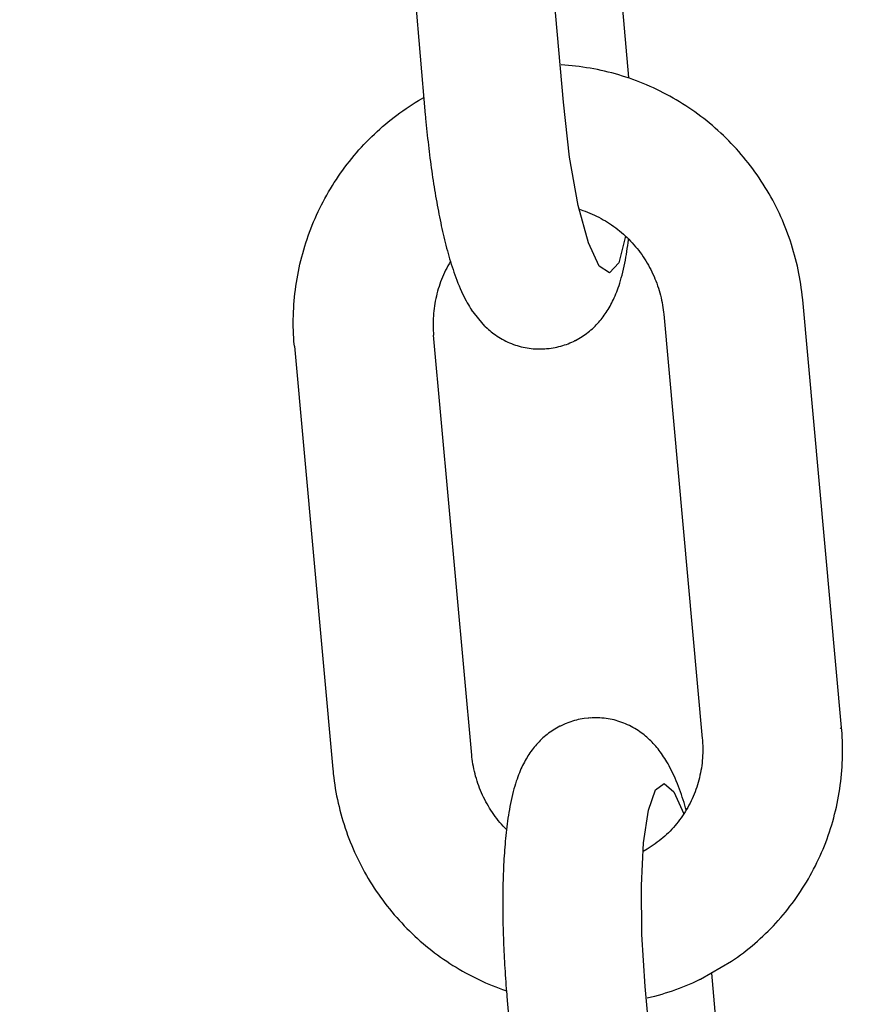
# Model space of a CAD drawing. Extents: x -285 to 5863, y 308 to 3178.
# Tile 261 of 622: x 1598.053 to 1598.774, y 977.445 to 978.274. Entities that reach past the tile are written whole.
import ezdxf

# ---------------------------------------------------------------- set-up
doc = ezdxf.new("R2010")
doc.units = 0
doc.header["$MEASUREMENT"] = 0
doc.header["$PDSIZE"] = 1
doc.layers.get('DEFPOINTS').update_dxf_attribs({"linetype": 'CONTINUOUS'})
doc.layers.add('DIM', color=3, linetype='CONTINUOUS')
doc.layers.add('SPILL-BUCKET', color=1, linetype='CONTINUOUS')
doc.styles.add('SIMPLEX', font='simplex')
doc.dimstyles.new('DIM64', dxfattribs={"dimscale": 64, "dimtxt": 0.09375, "dimasz": 0.09375, "dimexe": 0.0625, "dimexo": 0.0625, "dimgap": 0.046875, "dimtad": 1, "dimdec": 4, "dimzin": 3, "dimdsep": 46, "dimlunit": 4, "dimtxsty": 'SIMPLEX', "dimcen": 0, "dimclrd": 256, "dimclre": 256, "dimclrt": 256, "dimadec": 0, "dimazin": 0, "dimtfac": 1, "dimtdec": 4, "dimtmove": 0, "dimatfit": 3, "dimfxl": 1, "dimfrac": 2, "dimtolj": 1, "dimtzin": 0, "dimarcsym": 0})

# ---------------------------------------------------------------- blocks, each defined once
blk = doc.blocks.new('*D13')
at = {"layer": 'DEFPOINTS', "color": 0, "transparency": 16777216}
for p in [(1368.54722, 978.29596), (2031.77254, 978.01471), (1368.54722, 700.52328)]:
    blk.add_point(p, dxfattribs=at)
at = {"layer": 'DIM', "lineweight": -2, "transparency": 16777216}
for p, q in [((1368.54722, 974.29596), (1368.54722, 696.52328)), ((2031.77254, 974.01471), (2031.77254, 696.52328)), ((2025.77254, 700.52328), (1374.54722, 700.52328))]:
    blk.add_line(p, q, dxfattribs=at)
at = {"layer": 'DIM', "transparency": 16777216}
for points in [[(1374.54722, 701.52328), (1374.54722, 699.52328), (1368.54722, 700.52328)], [(2025.77254, 701.52328), (2025.77254, 699.52328), (2031.77254, 700.52328)]]:
    blk.add_solid(points, dxfattribs=at)
at = {"layer": 'DIM', "transparency": 16777216, "insert": (1700.15988, 708.09471), "char_height": 6, "attachment_point": 5, "style": 'SIMPLEX'}
blk.add_mtext('\\A1;55\'-3 1/4" (F.V. TANK SLAB)', dxfattribs=at)

msp = doc.modelspace()

# ---------------------------------------------------------------- linework, layer by layer
at = {"layer": 'SPILL-BUCKET', "color": 1, "linetype": 'Continuous'}
for p, q in [((1598.56604, 978.22556), (1598.53554, 978.5739)), ((1598.51076, 978.20468), (1598.47946, 978.56213)), ((1598.36298, 978.55383), (1598.3945, 978.1939)), ((1598.51499, 978.23557), (1598.50893, 978.23599)), ((1598.51807, 978.23529), (1598.51499, 978.23557)), ((1598.52114, 978.23497), (1598.51807, 978.23529)), ((1598.52422, 978.23459), (1598.52114, 978.23497)), ((1598.52728, 978.23418), (1598.52422, 978.23459)), ((1598.53035, 978.23372), (1598.52728, 978.23418)), ((1598.5334, 978.23322), (1598.53035, 978.23372)), ((1598.53645, 978.23267), (1598.5334, 978.23322)), ((1598.53949, 978.23207), (1598.53645, 978.23267)), ((1598.54252, 978.23144), (1598.53949, 978.23207)), ((1598.54555, 978.23075), (1598.54252, 978.23144)), ((1598.54856, 978.23003), (1598.54555, 978.23075)), ((1598.55157, 978.22926), (1598.54856, 978.23003)), ((1598.55456, 978.22845), (1598.55157, 978.22926)), ((1598.55754, 978.22759), (1598.55456, 978.22845)), ((1598.56051, 978.22669), (1598.55754, 978.22759)), ((1598.56347, 978.22575), (1598.56051, 978.22669)), ((1598.56641, 978.22476), (1598.56347, 978.22575)), ((1598.56934, 978.22373), (1598.56641, 978.22476)), ((1598.57226, 978.22266), (1598.56934, 978.22373)), ((1598.57516, 978.22155), (1598.57226, 978.22266)), ((1598.57804, 978.22039), (1598.57516, 978.22155)), ((1598.58091, 978.2192), (1598.57804, 978.22039)), ((1598.58376, 978.21796), (1598.58091, 978.2192)), ((1598.58659, 978.21668), (1598.58376, 978.21796)), ((1598.58941, 978.21536), (1598.58659, 978.21668)), ((1598.5922, 978.214), (1598.58941, 978.21536)), ((1598.59498, 978.21259), (1598.5922, 978.214)), ((1598.59774, 978.21115), (1598.59498, 978.21259)), ((1598.60047, 978.20967), (1598.59774, 978.21115)), ((1598.38082, 978.20099), (1598.38342, 978.20269)), ((1598.38342, 978.20269), (1598.38605, 978.20435)), ((1598.38605, 978.20435), (1598.3887, 978.20596)), ((1598.3887, 978.20596), (1598.39137, 978.20754)), ((1598.39137, 978.20754), (1598.39322, 978.2086)), ((1598.51608, 978.15847), (1598.51076, 978.20468)), ((1598.60319, 978.20815), (1598.60047, 978.20967)), ((1598.60588, 978.20659), (1598.60319, 978.20815)), ((1598.60855, 978.20499), (1598.60588, 978.20659)), ((1598.6112, 978.20335), (1598.60855, 978.20499)), ((1598.61383, 978.20167), (1598.6112, 978.20335)), ((1598.61643, 978.19996), (1598.61383, 978.20167)), ((1598.36817, 978.19196), (1598.37064, 978.19384)), ((1598.37064, 978.19384), (1598.37315, 978.19568)), ((1598.37315, 978.19568), (1598.37568, 978.19749)), ((1598.37568, 978.19749), (1598.37823, 978.19926)), ((1598.37823, 978.19926), (1598.38082, 978.20099)), ((1598.3945, 978.1939), (1598.39464, 978.19241)), ((1598.61901, 978.19821), (1598.61643, 978.19996)), ((1598.62156, 978.19642), (1598.61901, 978.19821)), ((1598.62408, 978.19459), (1598.62156, 978.19642)), ((1598.62658, 978.19273), (1598.62408, 978.19459)), ((1598.35853, 978.18409), (1598.36089, 978.18611)), ((1598.36089, 978.18611), (1598.36329, 978.18809)), ((1598.36329, 978.18809), (1598.36571, 978.19004)), ((1598.36571, 978.19004), (1598.36817, 978.19196)), ((1598.39464, 978.19241), (1598.39477, 978.19093)), ((1598.39477, 978.19093), (1598.39503, 978.18811)), ((1598.39503, 978.18811), (1598.3953, 978.18529)), ((1598.3953, 978.18529), (1598.39557, 978.18249)), ((1598.62906, 978.19083), (1598.62658, 978.19273)), ((1598.63151, 978.1889), (1598.62906, 978.19083)), ((1598.63392, 978.18693), (1598.63151, 978.1889)), ((1598.63632, 978.18492), (1598.63392, 978.18693)), ((1598.34935, 978.17566), (1598.3516, 978.17782)), ((1598.3516, 978.17782), (1598.35388, 978.17994)), ((1598.35388, 978.17994), (1598.35619, 978.18203)), ((1598.35619, 978.18203), (1598.35853, 978.18409)), ((1598.39557, 978.18249), (1598.39586, 978.17968)), ((1598.39586, 978.17968), (1598.39615, 978.17689)), ((1598.39615, 978.17689), (1598.39645, 978.1741)), ((1598.63868, 978.18289), (1598.63632, 978.18492)), ((1598.64101, 978.18081), (1598.63868, 978.18289)), ((1598.64331, 978.1787), (1598.64101, 978.18081)), ((1598.64559, 978.17657), (1598.64331, 978.1787)), ((1598.34066, 978.16672), (1598.34279, 978.169)), ((1598.34279, 978.169), (1598.34494, 978.17125)), ((1598.34494, 978.17125), (1598.34713, 978.17347)), ((1598.34713, 978.17347), (1598.34935, 978.17566)), ((1598.39645, 978.1741), (1598.39676, 978.17132)), ((1598.39676, 978.17132), (1598.39707, 978.16854)), ((1598.39707, 978.16854), (1598.3974, 978.16578)), ((1598.64783, 978.17439), (1598.64559, 978.17657)), ((1598.65004, 978.17219), (1598.64783, 978.17439)), ((1598.65222, 978.16995), (1598.65004, 978.17219)), ((1598.65437, 978.16769), (1598.65222, 978.16995)), ((1598.33449, 978.15969), (1598.33652, 978.16206)), ((1598.33652, 978.16206), (1598.33857, 978.1644)), ((1598.33857, 978.1644), (1598.34066, 978.16672)), ((1598.3974, 978.16578), (1598.39773, 978.16302)), ((1598.39773, 978.16302), (1598.39807, 978.16027)), ((1598.39807, 978.16027), (1598.39841, 978.15754)), ((1598.65649, 978.16539), (1598.65437, 978.16769)), ((1598.65857, 978.16306), (1598.65649, 978.16539)), ((1598.66062, 978.1607), (1598.65857, 978.16306)), ((1598.66264, 978.15832), (1598.66062, 978.1607)), ((1598.32674, 978.1499), (1598.32863, 978.15239)), ((1598.32863, 978.15239), (1598.33055, 978.15485)), ((1598.33055, 978.15485), (1598.3325, 978.15728)), ((1598.3325, 978.15728), (1598.33449, 978.15969)), ((1598.39841, 978.15754), (1598.39877, 978.15481)), ((1598.39877, 978.15481), (1598.39913, 978.15209)), ((1598.39913, 978.15209), (1598.3995, 978.14939)), ((1598.52336, 978.11771), (1598.51608, 978.15847)), ((1598.66462, 978.1559), (1598.66264, 978.15832)), ((1598.66657, 978.15346), (1598.66462, 978.1559)), ((1598.66848, 978.15098), (1598.66657, 978.15346)), ((1598.3213, 978.14228), (1598.32308, 978.14485)), ((1598.32308, 978.14485), (1598.32489, 978.14739)), ((1598.32489, 978.14739), (1598.32674, 978.1499)), ((1598.3995, 978.14939), (1598.39988, 978.1467)), ((1598.39988, 978.1467), (1598.40026, 978.14401)), ((1598.40026, 978.14401), (1598.40065, 978.14135)), ((1598.67036, 978.14848), (1598.66848, 978.15098)), ((1598.6722, 978.14596), (1598.67036, 978.14848)), ((1598.674, 978.14341), (1598.6722, 978.14596)), ((1598.31619, 978.13443), (1598.31785, 978.13707)), ((1598.31785, 978.13707), (1598.31956, 978.13969)), ((1598.31956, 978.13969), (1598.3213, 978.14228)), ((1598.40065, 978.14135), (1598.40106, 978.13869)), ((1598.40106, 978.13869), (1598.40146, 978.13605)), ((1598.40146, 978.13605), (1598.40188, 978.13342)), ((1598.67577, 978.14083), (1598.674, 978.14341)), ((1598.6775, 978.13822), (1598.67577, 978.14083)), ((1598.6792, 978.1356), (1598.6775, 978.13822)), ((1598.68085, 978.13295), (1598.6792, 978.1356)), ((1598.31141, 978.12636), (1598.31297, 978.12907)), ((1598.31297, 978.12907), (1598.31456, 978.13176)), ((1598.31456, 978.13176), (1598.31619, 978.13443)), ((1598.40188, 978.13342), (1598.4023, 978.13081)), ((1598.4023, 978.13081), (1598.40273, 978.12821)), ((1598.40273, 978.12821), (1598.40317, 978.12563)), ((1598.68247, 978.13027), (1598.68085, 978.13295)), ((1598.68405, 978.12757), (1598.68247, 978.13027)), ((1598.68559, 978.12485), (1598.68405, 978.12757)), ((1598.30699, 978.1181), (1598.30843, 978.12087)), ((1598.30843, 978.12087), (1598.3099, 978.12363)), ((1598.3099, 978.12363), (1598.31141, 978.12636)), ((1598.40317, 978.12563), (1598.40361, 978.12306)), ((1598.40361, 978.12306), (1598.40407, 978.12051)), ((1598.40407, 978.12051), (1598.40453, 978.11797)), ((1598.68709, 978.12211), (1598.68559, 978.12485)), ((1598.68856, 978.11934), (1598.68709, 978.12211)), ((1598.68998, 978.11656), (1598.68856, 978.11934)), ((1598.30293, 978.10965), (1598.30424, 978.11248)), ((1598.30424, 978.11248), (1598.3056, 978.1153)), ((1598.3056, 978.1153), (1598.30699, 978.1181)), ((1598.40453, 978.11797), (1598.405, 978.11545)), ((1598.405, 978.11545), (1598.40547, 978.11295)), ((1598.40547, 978.11295), (1598.40596, 978.11046)), ((1598.40596, 978.11046), (1598.40645, 978.10799)), ((1598.53193, 978.08613), (1598.52336, 978.11771)), ((1598.52424, 978.11446), (1598.52725, 978.11345)), ((1598.52725, 978.11345), (1598.52921, 978.11276)), ((1598.52921, 978.11276), (1598.53116, 978.11202)), ((1598.53116, 978.11202), (1598.5331, 978.11125)), ((1598.5331, 978.11125), (1598.53502, 978.11042)), ((1598.53502, 978.11042), (1598.53693, 978.10957)), ((1598.69136, 978.11376), (1598.68998, 978.11656)), ((1598.69271, 978.11093), (1598.69136, 978.11376)), ((1598.69401, 978.10809), (1598.69271, 978.11093)), ((1598.29923, 978.10103), (1598.30042, 978.10392)), ((1598.30042, 978.10392), (1598.30165, 978.10679)), ((1598.30165, 978.10679), (1598.30293, 978.10965)), ((1598.40645, 978.10799), (1598.40695, 978.10554)), ((1598.40695, 978.10554), (1598.40746, 978.10309)), ((1598.40746, 978.10309), (1598.40798, 978.10068)), ((1598.53693, 978.10957), (1598.53881, 978.10866)), ((1598.53881, 978.10866), (1598.54068, 978.10773)), ((1598.54068, 978.10773), (1598.54253, 978.10675)), ((1598.54253, 978.10675), (1598.54436, 978.10573)), ((1598.54436, 978.10573), (1598.54617, 978.10467)), ((1598.54617, 978.10467), (1598.54795, 978.10358)), ((1598.54795, 978.10358), (1598.54971, 978.10245)), ((1598.54971, 978.10245), (1598.55145, 978.10128)), ((1598.69527, 978.10523), (1598.69401, 978.10809)), ((1598.6965, 978.10235), (1598.69527, 978.10523)), ((1598.69767, 978.09945), (1598.6965, 978.10235)), ((1598.2959, 978.09226), (1598.29697, 978.0952)), ((1598.29697, 978.0952), (1598.29808, 978.09812)), ((1598.29808, 978.09812), (1598.29923, 978.10103)), ((1598.40798, 978.10068), (1598.4085, 978.09827)), ((1598.4085, 978.09827), (1598.40904, 978.09588)), ((1598.40904, 978.09588), (1598.40959, 978.0935)), ((1598.55145, 978.10128), (1598.55317, 978.10007)), ((1598.55317, 978.10007), (1598.55486, 978.09883)), ((1598.55486, 978.09883), (1598.55653, 978.09755)), ((1598.55653, 978.09755), (1598.55817, 978.09624)), ((1598.55817, 978.09624), (1598.55978, 978.09489)), ((1598.55978, 978.09489), (1598.56136, 978.09351)), ((1598.69881, 978.09654), (1598.69767, 978.09945)), ((1598.69991, 978.09362), (1598.69881, 978.09654)), ((1598.29295, 978.08335), (1598.29389, 978.08634)), ((1598.29389, 978.08634), (1598.29488, 978.0893)), ((1598.29488, 978.0893), (1598.2959, 978.09226)), ((1598.40959, 978.0935), (1598.41014, 978.09115)), ((1598.41014, 978.09115), (1598.41071, 978.0888)), ((1598.41071, 978.0888), (1598.41128, 978.08648)), ((1598.41128, 978.08648), (1598.41187, 978.08416)), ((1598.54101, 978.06659), (1598.53193, 978.08613)), ((1598.56326, 978.09171), (1598.55742, 978.06951)), ((1598.56136, 978.09351), (1598.56292, 978.0921)), ((1598.56292, 978.0921), (1598.56445, 978.09066)), ((1598.56445, 978.09066), (1598.56594, 978.08918)), ((1598.565, 978.08387), (1598.56533, 978.08627)), ((1598.56533, 978.08627), (1598.56564, 978.08871)), ((1598.56564, 978.08871), (1598.56572, 978.08939)), ((1598.56594, 978.08918), (1598.56741, 978.08767)), ((1598.56741, 978.08767), (1598.56885, 978.08614)), ((1598.56885, 978.08614), (1598.57025, 978.08457)), ((1598.70097, 978.09067), (1598.69991, 978.09362)), ((1598.70198, 978.08771), (1598.70097, 978.09067)), ((1598.70295, 978.08474), (1598.70198, 978.08771)), ((1598.29039, 978.07433), (1598.2912, 978.07735)), ((1598.2912, 978.07735), (1598.29205, 978.08036)), ((1598.29205, 978.08036), (1598.29295, 978.08335)), ((1598.41187, 978.08416), (1598.41247, 978.08187)), ((1598.41247, 978.08187), (1598.41308, 978.07957)), ((1598.41308, 978.07957), (1598.41371, 978.0773)), ((1598.41371, 978.0773), (1598.41435, 978.07503)), ((1598.56388, 978.07651), (1598.56428, 978.07899)), ((1598.56428, 978.07899), (1598.56465, 978.08141)), ((1598.56465, 978.08141), (1598.565, 978.08387)), ((1598.57025, 978.08457), (1598.57162, 978.08297)), ((1598.57162, 978.08297), (1598.57296, 978.08135)), ((1598.57296, 978.08135), (1598.57427, 978.0797)), ((1598.57427, 978.0797), (1598.57554, 978.07802)), ((1598.57554, 978.07802), (1598.57678, 978.07631)), ((1598.70388, 978.08176), (1598.70295, 978.08474)), ((1598.70476, 978.07876), (1598.70388, 978.08176)), ((1598.7056, 978.07575), (1598.70476, 978.07876)), ((1598.28889, 978.06826), (1598.28962, 978.0713)), ((1598.28962, 978.0713), (1598.29039, 978.07433)), ((1598.41435, 978.07503), (1598.415, 978.07278)), ((1598.41559, 978.0705), (1598.41453, 978.06868)), ((1598.415, 978.07278), (1598.41568, 978.07051)), ((1598.41565, 978.0706), (1598.41559, 978.0705)), ((1598.41568, 978.07051), (1598.41637, 978.06828)), ((1598.55742, 978.06951), (1598.54977, 978.06088)), ((1598.56198, 978.06649), (1598.56251, 978.06904)), ((1598.56251, 978.06904), (1598.56299, 978.07153)), ((1598.56299, 978.07153), (1598.56345, 978.07406)), ((1598.56345, 978.07406), (1598.56388, 978.07651)), ((1598.57678, 978.07631), (1598.57798, 978.07458)), ((1598.57798, 978.07458), (1598.57915, 978.07283)), ((1598.57915, 978.07283), (1598.58027, 978.07105)), ((1598.58027, 978.07105), (1598.58137, 978.06925)), ((1598.58137, 978.06925), (1598.58242, 978.06742)), ((1598.7064, 978.07273), (1598.7056, 978.07575)), ((1598.70716, 978.0697), (1598.7064, 978.07273)), ((1598.70787, 978.06665), (1598.70716, 978.0697)), ((1598.28698, 978.05908), (1598.28757, 978.06214)), ((1598.28757, 978.06214), (1598.28821, 978.06521)), ((1598.28821, 978.06521), (1598.28889, 978.06826)), ((1598.41066, 978.0612), (1598.40979, 978.05928)), ((1598.41157, 978.0631), (1598.41066, 978.0612)), ((1598.41252, 978.06498), (1598.41157, 978.0631)), ((1598.41351, 978.06684), (1598.41252, 978.06498)), ((1598.41453, 978.06868), (1598.41351, 978.06684)), ((1598.41637, 978.06828), (1598.41709, 978.06602)), ((1598.41709, 978.06602), (1598.41782, 978.06378)), ((1598.41782, 978.06378), (1598.41859, 978.06151)), ((1598.41859, 978.06151), (1598.41937, 978.05927)), ((1598.54977, 978.06088), (1598.54101, 978.06659)), ((1598.56021, 978.05902), (1598.56083, 978.06148)), ((1598.56083, 978.06148), (1598.56142, 978.06397)), ((1598.56142, 978.06397), (1598.56198, 978.06649)), ((1598.58242, 978.06742), (1598.58344, 978.06558)), ((1598.58344, 978.06558), (1598.58442, 978.06371)), ((1598.58442, 978.06371), (1598.58537, 978.06183)), ((1598.58537, 978.06183), (1598.58627, 978.05992)), ((1598.70854, 978.0636), (1598.70787, 978.06665)), ((1598.70916, 978.06054), (1598.70854, 978.0636)), ((1598.28546, 978.04982), (1598.28592, 978.05291)), ((1598.28592, 978.05291), (1598.28643, 978.056)), ((1598.28643, 978.056), (1598.28698, 978.05908)), ((1598.40742, 978.05342), (1598.40671, 978.05144)), ((1598.40817, 978.05539), (1598.40742, 978.05342)), ((1598.40896, 978.05734), (1598.40817, 978.05539)), ((1598.40979, 978.05928), (1598.40896, 978.05734)), ((1598.41937, 978.05927), (1598.4202, 978.05698)), ((1598.4202, 978.05698), (1598.42105, 978.05472)), ((1598.42105, 978.05472), (1598.42197, 978.05238)), ((1598.42197, 978.05238), (1598.42291, 978.05007)), ((1598.55765, 978.05032), (1598.55831, 978.05238)), ((1598.55831, 978.05238), (1598.55894, 978.05445)), ((1598.55894, 978.05445), (1598.55959, 978.05673)), ((1598.55959, 978.05673), (1598.56021, 978.05902)), ((1598.58627, 978.05992), (1598.58713, 978.058)), ((1598.58713, 978.058), (1598.58796, 978.05606)), ((1598.58796, 978.05606), (1598.58874, 978.05411)), ((1598.58874, 978.05411), (1598.58949, 978.05214)), ((1598.70974, 978.05747), (1598.70916, 978.06054)), ((1598.71028, 978.0544), (1598.70974, 978.05747)), ((1598.71077, 978.05131), (1598.71028, 978.0544)), ((1598.28467, 978.04362), (1598.28504, 978.04672)), ((1598.28504, 978.04672), (1598.28546, 978.04982)), ((1598.40483, 978.0454), (1598.40428, 978.04337)), ((1598.40542, 978.04743), (1598.40483, 978.0454)), ((1598.40604, 978.04944), (1598.40542, 978.04743)), ((1598.40671, 978.05144), (1598.40604, 978.04944)), ((1598.42291, 978.05007), (1598.42392, 978.0477)), ((1598.42392, 978.0477), (1598.42497, 978.04534)), ((1598.42497, 978.04534), (1598.42594, 978.04326)), ((1598.55503, 978.04318), (1598.55571, 978.04488)), ((1598.55571, 978.04488), (1598.55635, 978.04659)), ((1598.55635, 978.04659), (1598.55702, 978.04845)), ((1598.55702, 978.04845), (1598.55765, 978.05032)), ((1598.58949, 978.05214), (1598.59019, 978.05015)), ((1598.59019, 978.05015), (1598.59085, 978.04815)), ((1598.59085, 978.04815), (1598.59148, 978.04614)), ((1598.59148, 978.04614), (1598.59206, 978.04412)), ((1598.59206, 978.04412), (1598.59259, 978.04208)), ((1598.71122, 978.04822), (1598.71077, 978.05131)), ((1598.71162, 978.04513), (1598.71122, 978.04822)), ((1598.71198, 978.04203), (1598.71162, 978.04513)), ((1598.28381, 978.03428), (1598.28405, 978.0374)), ((1598.28405, 978.0374), (1598.28434, 978.04051)), ((1598.28434, 978.04051), (1598.28467, 978.04362)), ((1598.4029, 978.0372), (1598.40252, 978.03513)), ((1598.40332, 978.03927), (1598.4029, 978.0372)), ((1598.40378, 978.04132), (1598.40332, 978.03927)), ((1598.40428, 978.04337), (1598.40378, 978.04132)), ((1598.42594, 978.04326), (1598.42694, 978.04119)), ((1598.42694, 978.04119), (1598.42789, 978.03932)), ((1598.42789, 978.03932), (1598.42887, 978.03746)), ((1598.42887, 978.03746), (1598.4298, 978.03578)), ((1598.4298, 978.03578), (1598.43076, 978.03411)), ((1598.5516, 978.03564), (1598.5523, 978.03704)), ((1598.5523, 978.03704), (1598.55301, 978.03853)), ((1598.55301, 978.03853), (1598.55369, 978.04001)), ((1598.55369, 978.04001), (1598.55438, 978.0416)), ((1598.55438, 978.0416), (1598.55503, 978.04318)), ((1598.59259, 978.04208), (1598.59309, 978.04004)), ((1598.59309, 978.04004), (1598.59354, 978.03798)), ((1598.59354, 978.03798), (1598.59395, 978.03592)), ((1598.59395, 978.03592), (1598.59432, 978.03385)), ((1598.71218, 978.04013), (1598.71198, 978.04203)), ((1598.71236, 978.03823), (1598.71218, 978.04013)), ((1598.74511, 977.67828), (1598.71236, 978.03823)), ((1598.28336, 978.02492), (1598.28347, 978.02804)), ((1598.28347, 978.02804), (1598.28362, 978.03117)), ((1598.28362, 978.03117), (1598.28381, 978.03428)), ((1598.40165, 978.02887), (1598.40145, 978.02678)), ((1598.4019, 978.03096), (1598.40165, 978.02887)), ((1598.40219, 978.03305), (1598.4019, 978.03096)), ((1598.40252, 978.03513), (1598.40219, 978.03305)), ((1598.43076, 978.03411), (1598.43167, 978.03258)), ((1598.43167, 978.03258), (1598.43262, 978.03106)), ((1598.43262, 978.03106), (1598.43347, 978.02975)), ((1598.44476, 978.01595), (1598.43347, 978.02975)), ((1598.54613, 978.02642), (1598.54697, 978.02768)), ((1598.54697, 978.02768), (1598.54778, 978.02893)), ((1598.54778, 978.02893), (1598.54859, 978.03023)), ((1598.54859, 978.03023), (1598.54936, 978.03153)), ((1598.54936, 978.03153), (1598.55013, 978.03288)), ((1598.55013, 978.03288), (1598.55086, 978.03422)), ((1598.55086, 978.03422), (1598.5516, 978.03564)), ((1598.59432, 978.03385), (1598.59465, 978.03177)), ((1598.59465, 978.03177), (1598.59493, 978.02969)), ((1598.59493, 978.02969), (1598.59513, 978.02797)), ((1598.59513, 978.02797), (1598.5953, 978.02624)), ((1598.28328, 978.01868), (1598.2833, 978.0218)), ((1598.2833, 978.0218), (1598.28336, 978.02492)), ((1598.40109, 978.02047), (1598.40106, 978.01837)), ((1598.40116, 978.02258), (1598.40109, 978.02047)), ((1598.40128, 978.02468), (1598.40116, 978.02258)), ((1598.40145, 978.02678), (1598.40128, 978.02468)), ((1598.53956, 978.0182), (1598.54058, 978.01932)), ((1598.54058, 978.01932), (1598.54157, 978.02046)), ((1598.54157, 978.02046), (1598.54253, 978.02162)), ((1598.54253, 978.02162), (1598.54347, 978.0228)), ((1598.54347, 978.0228), (1598.54438, 978.02398)), ((1598.54438, 978.02398), (1598.54527, 978.0252)), ((1598.54527, 978.0252), (1598.54613, 978.02642)), ((1598.5953, 978.02624), (1598.62782, 977.66878)), ((1598.28331, 978.01555), (1598.28328, 978.01868)), ((1598.28338, 978.01243), (1598.28331, 978.01555)), ((1598.2835, 978.00931), (1598.28338, 978.01243)), ((1598.40106, 978.01837), (1598.40107, 978.01627)), ((1598.40107, 978.01627), (1598.40112, 978.01417)), ((1598.40112, 978.01417), (1598.40122, 978.01207)), ((1598.40122, 978.01207), (1598.40133, 978.01034)), ((1598.44476, 978.01595), (1598.44652, 978.0143)), ((1598.44652, 978.0143), (1598.44763, 978.0133)), ((1598.44763, 978.0133), (1598.44878, 978.01232)), ((1598.44878, 978.01232), (1598.44994, 978.01137)), ((1598.44994, 978.01137), (1598.45113, 978.01043)), ((1598.53039, 978.00994), (1598.53164, 978.01089)), ((1598.53164, 978.01089), (1598.53286, 978.01187)), ((1598.53286, 978.01187), (1598.53404, 978.01287)), ((1598.53404, 978.01287), (1598.53521, 978.0139)), ((1598.53521, 978.0139), (1598.53634, 978.01494)), ((1598.53634, 978.01494), (1598.53744, 978.01601)), ((1598.53744, 978.01601), (1598.53851, 978.01709)), ((1598.53851, 978.01709), (1598.53956, 978.0182)), ((1598.28366, 978.00619), (1598.2835, 978.00931)), ((1598.28386, 978.00308), (1598.28366, 978.00619)), ((1598.28401, 978.00117), (1598.28386, 978.00308)), ((1598.40133, 978.01034), (1598.40148, 978.00861)), ((1598.43365, 977.65498), (1598.40148, 978.00861)), ((1598.45113, 978.01043), (1598.45234, 978.00953)), ((1598.45234, 978.00953), (1598.45358, 978.00864)), ((1598.45358, 978.00864), (1598.45498, 978.00769)), ((1598.45498, 978.00769), (1598.45641, 978.00677)), ((1598.45641, 978.00677), (1598.45787, 978.00588)), ((1598.45787, 978.00588), (1598.45936, 978.00503)), ((1598.45936, 978.00503), (1598.46086, 978.00422)), ((1598.46086, 978.00422), (1598.4624, 978.00344)), ((1598.4624, 978.00344), (1598.46395, 978.00271)), ((1598.46395, 978.00271), (1598.46552, 978.00201)), ((1598.51637, 978.00194), (1598.51787, 978.00259)), ((1598.51787, 978.00259), (1598.51934, 978.00328)), ((1598.51934, 978.00328), (1598.51994, 978.00357)), ((1598.51994, 978.00357), (1598.52053, 978.00386)), ((1598.52053, 978.00386), (1598.52095, 978.00408)), ((1598.52095, 978.00408), (1598.52375, 978.00559)), ((1598.52095, 978.00408), (1598.52123, 978.00422)), ((1598.52375, 978.00559), (1598.52514, 978.0064)), ((1598.52514, 978.0064), (1598.52649, 978.00724)), ((1598.52649, 978.00724), (1598.52782, 978.00811)), ((1598.52782, 978.00811), (1598.52912, 978.00901)), ((1598.52912, 978.00901), (1598.53039, 978.00994)), ((1598.28418, 977.99927), (1598.28401, 978.00117)), ((1598.28418, 977.99927), (1598.31659, 977.643)), ((1598.46552, 978.00201), (1598.46711, 978.00135)), ((1598.46711, 978.00135), (1598.46872, 978.00074)), ((1598.46872, 978.00074), (1598.47035, 978.00018)), ((1598.47035, 978.00018), (1598.47199, 977.99965)), ((1598.47199, 977.99965), (1598.47364, 977.99917)), ((1598.47364, 977.99917), (1598.47531, 977.99873)), ((1598.47531, 977.99873), (1598.47699, 977.99834)), ((1598.47699, 977.99834), (1598.47867, 977.998)), ((1598.47867, 977.998), (1598.48036, 977.9977)), ((1598.48036, 977.9977), (1598.48206, 977.99745)), ((1598.48206, 977.99745), (1598.48376, 977.99725)), ((1598.48376, 977.99725), (1598.48546, 977.99709)), ((1598.48546, 977.99709), (1598.48716, 977.99697)), ((1598.48716, 977.99697), (1598.48886, 977.99691)), ((1598.48886, 977.99691), (1598.49056, 977.99689)), ((1598.49056, 977.99689), (1598.49226, 977.99691)), ((1598.49226, 977.99691), (1598.49369, 977.99698)), ((1598.49369, 977.99698), (1598.49513, 977.99707)), ((1598.49513, 977.99706), (1598.4966, 977.99717)), ((1598.4966, 977.99718), (1598.49685, 977.9972)), ((1598.49685, 977.9972), (1598.4971, 977.99721)), ((1598.4971, 977.99721), (1598.49878, 977.99736)), ((1598.49878, 977.99736), (1598.50045, 977.99758)), ((1598.50045, 977.99758), (1598.50211, 977.99783)), ((1598.50211, 977.99783), (1598.50375, 977.99812)), ((1598.50375, 977.99812), (1598.50539, 977.99845)), ((1598.50539, 977.99845), (1598.50701, 977.99883)), ((1598.50701, 977.99883), (1598.50861, 977.99925)), ((1598.50861, 977.99925), (1598.5102, 977.99971)), ((1598.5102, 977.99971), (1598.51177, 978.00021)), ((1598.51177, 978.00021), (1598.51333, 978.00075)), ((1598.51333, 978.00075), (1598.51486, 978.00132)), ((1598.51486, 978.00132), (1598.51637, 978.00194)), ((1598.50824, 977.67935), (1598.50782, 977.67913)), ((1598.50883, 977.67964), (1598.50824, 977.67935)), ((1598.50943, 977.67994), (1598.50883, 977.67964)), ((1598.50997, 977.6802), (1598.50943, 977.67994)), ((1598.5124, 977.68127), (1598.50997, 977.6802)), ((1598.51544, 977.68246), (1598.5124, 977.68127)), ((1598.517, 977.683), (1598.51544, 977.68246)), ((1598.51857, 977.6835), (1598.517, 977.683)), ((1598.52016, 977.68396), (1598.51857, 977.6835)), ((1598.52176, 977.68438), (1598.52016, 977.68396)), ((1598.52338, 977.68476), (1598.52176, 977.68438)), ((1598.52502, 977.68509), (1598.52338, 977.68476)), ((1598.52666, 977.68538), (1598.52502, 977.68509)), ((1598.52832, 977.68563), (1598.52666, 977.68538)), ((1598.53167, 977.686), (1598.52832, 977.68563)), ((1598.53192, 977.68602), (1598.53167, 977.686)), ((1598.53217, 977.68603), (1598.53192, 977.68602)), ((1598.53364, 977.68615), (1598.53217, 977.68604)), ((1598.53508, 977.68623), (1598.53364, 977.68614)), ((1598.53651, 977.6863), (1598.53508, 977.68623)), ((1598.53821, 977.68632), (1598.53651, 977.6863)), ((1598.53991, 977.6863), (1598.53821, 977.68632)), ((1598.54161, 977.68624), (1598.53991, 977.6863)), ((1598.54331, 977.68612), (1598.54161, 977.68624)), ((1598.54502, 977.68597), (1598.54331, 977.68612)), ((1598.54671, 977.68576), (1598.54502, 977.68597)), ((1598.54841, 977.68551), (1598.54671, 977.68576)), ((1598.5501, 977.68521), (1598.54841, 977.68551)), ((1598.55178, 977.68487), (1598.5501, 977.68521)), ((1598.55346, 977.68448), (1598.55178, 977.68487)), ((1598.55513, 977.68404), (1598.55346, 977.68448)), ((1598.55678, 977.68356), (1598.55513, 977.68404)), ((1598.55842, 977.68304), (1598.55678, 977.68356)), ((1598.56005, 977.68247), (1598.55842, 977.68304)), ((1598.56166, 977.68186), (1598.56005, 977.68247)), ((1598.56325, 977.6812), (1598.56166, 977.68186)), ((1598.56483, 977.6805), (1598.56325, 977.6812)), ((1598.56638, 977.67977), (1598.56483, 977.6805)), ((1598.56791, 977.67899), (1598.56638, 977.67977)), ((1598.49591, 977.67134), (1598.49473, 977.67034)), ((1598.49713, 977.67232), (1598.49591, 977.67134)), ((1598.49838, 977.67327), (1598.49713, 977.67232)), ((1598.49965, 977.6742), (1598.49838, 977.67327)), ((1598.50095, 977.6751), (1598.49965, 977.6742)), ((1598.50228, 977.67597), (1598.50095, 977.6751)), ((1598.50364, 977.67681), (1598.50228, 977.67597)), ((1598.50502, 977.67762), (1598.50364, 977.67681)), ((1598.5064, 977.67839), (1598.50502, 977.67762)), ((1598.50782, 977.67913), (1598.5064, 977.67839)), ((1598.56942, 977.67818), (1598.56791, 977.67899)), ((1598.5709, 977.67733), (1598.56942, 977.67818)), ((1598.57236, 977.67644), (1598.5709, 977.67733)), ((1598.57379, 977.67552), (1598.57236, 977.67644)), ((1598.57519, 977.67457), (1598.57379, 977.67552)), ((1598.57643, 977.67368), (1598.57519, 977.67457)), ((1598.57764, 977.67278), (1598.57643, 977.67368)), ((1598.57883, 977.67184), (1598.57764, 977.67278)), ((1598.57999, 977.67089), (1598.57883, 977.67184)), ((1598.74401, 977.67739), (1598.74426, 977.67751)), ((1598.74426, 977.67751), (1598.74491, 977.67791)), ((1598.74491, 977.67791), (1598.74511, 977.67828)), ((1598.74533, 977.67566), (1598.74511, 977.67828)), ((1598.74552, 977.67303), (1598.74533, 977.67566)), ((1598.74571, 977.66992), (1598.74552, 977.67303)), ((1598.4872, 977.66275), (1598.48624, 977.6616)), ((1598.48819, 977.66389), (1598.4872, 977.66275)), ((1598.48921, 977.66501), (1598.48819, 977.66389)), ((1598.49026, 977.66612), (1598.48921, 977.66501)), ((1598.49133, 977.6672), (1598.49026, 977.66612)), ((1598.49243, 977.66827), (1598.49133, 977.6672)), ((1598.49356, 977.66931), (1598.49243, 977.66827)), ((1598.49473, 977.67034), (1598.49356, 977.66931)), ((1598.58114, 977.66991), (1598.57999, 977.67089)), ((1598.58225, 977.66892), (1598.58114, 977.66991)), ((1598.58336, 977.66789), (1598.58225, 977.66892)), ((1598.58443, 977.66685), (1598.58336, 977.66789)), ((1598.58549, 977.66578), (1598.58443, 977.66685)), ((1598.58652, 977.6647), (1598.58549, 977.66578)), ((1598.58755, 977.66357), (1598.58652, 977.6647)), ((1598.58855, 977.66244), (1598.58755, 977.66357)), ((1598.62782, 977.66878), (1598.6279, 977.66789)), ((1598.6279, 977.66789), (1598.62797, 977.667)), ((1598.62797, 977.667), (1598.6281, 977.66491)), ((1598.6281, 977.66491), (1598.62819, 977.66281)), ((1598.62819, 977.66281), (1598.62824, 977.66071)), ((1598.74585, 977.6668), (1598.74571, 977.66992)), ((1598.74594, 977.66368), (1598.74585, 977.6668)), ((1598.74599, 977.66056), (1598.74594, 977.66368)), ((1598.43382, 977.65326), (1598.43365, 977.65498)), ((1598.4818, 977.65554), (1598.48099, 977.65428)), ((1598.48264, 977.65679), (1598.4818, 977.65554)), ((1598.4835, 977.65801), (1598.48264, 977.65679)), ((1598.48439, 977.65923), (1598.4835, 977.65801)), ((1598.4853, 977.66042), (1598.48439, 977.65923)), ((1598.48624, 977.6616), (1598.4853, 977.66042)), ((1598.58954, 977.66127), (1598.58855, 977.66244)), ((1598.59051, 977.66009), (1598.58954, 977.66127)), ((1598.59148, 977.65885), (1598.59051, 977.66009)), ((1598.59242, 977.6576), (1598.59148, 977.65885)), ((1598.59337, 977.65629), (1598.59242, 977.6576)), ((1598.59429, 977.65497), (1598.59337, 977.65629)), ((1598.59524, 977.65356), (1598.59429, 977.65497)), ((1598.62811, 977.65443), (1598.62798, 977.65234)), ((1598.6282, 977.65652), (1598.62811, 977.65443)), ((1598.62824, 977.65862), (1598.6282, 977.65652)), ((1598.62824, 977.66071), (1598.62824, 977.65862)), ((1598.74596, 977.65433), (1598.746, 977.65745)), ((1598.746, 977.65745), (1598.74599, 977.66056)), ((1598.43402, 977.65154), (1598.43382, 977.65326)), ((1598.4343, 977.64945), (1598.43402, 977.65154)), ((1598.43463, 977.64738), (1598.4343, 977.64945)), ((1598.435, 977.64531), (1598.43463, 977.64738)), ((1598.47647, 977.64617), (1598.47576, 977.64468)), ((1598.47717, 977.64758), (1598.47647, 977.64617)), ((1598.47791, 977.64899), (1598.47717, 977.64758)), ((1598.47864, 977.65033), (1598.47791, 977.64899)), ((1598.47941, 977.65168), (1598.47864, 977.65033)), ((1598.48018, 977.65298), (1598.47941, 977.65168)), ((1598.48099, 977.65428), (1598.48018, 977.65298)), ((1598.59615, 977.65215), (1598.59524, 977.65356)), ((1598.5971, 977.65063), (1598.59615, 977.65215)), ((1598.59801, 977.6491), (1598.5971, 977.65063)), ((1598.59897, 977.64743), (1598.59801, 977.6491)), ((1598.5999, 977.64575), (1598.59897, 977.64743)), ((1598.62734, 977.6461), (1598.62703, 977.64404)), ((1598.62759, 977.64818), (1598.62734, 977.6461)), ((1598.62781, 977.65026), (1598.62759, 977.64818)), ((1598.62798, 977.65234), (1598.62781, 977.65026)), ((1598.74558, 977.64499), (1598.74575, 977.6481)), ((1598.74575, 977.6481), (1598.74588, 977.65122)), ((1598.74588, 977.65122), (1598.74596, 977.65433)), ((1598.31659, 977.643), (1598.31677, 977.6411)), ((1598.31677, 977.6411), (1598.31697, 977.6392)), ((1598.31697, 977.6392), (1598.31733, 977.6361)), ((1598.43541, 977.64324), (1598.435, 977.64531)), ((1598.43586, 977.64119), (1598.43541, 977.64324)), ((1598.43636, 977.63915), (1598.43586, 977.64119)), ((1598.4369, 977.63711), (1598.43636, 977.63915)), ((1598.47306, 977.63833), (1598.47242, 977.63662)), ((1598.47374, 977.64003), (1598.47306, 977.63833)), ((1598.47439, 977.64162), (1598.47374, 977.64003)), ((1598.47508, 977.6432), (1598.47439, 977.64162)), ((1598.47576, 977.64468), (1598.47508, 977.6432)), ((1598.60088, 977.64389), (1598.5999, 977.64575)), ((1598.60183, 977.64203), (1598.60088, 977.64389)), ((1598.60283, 977.63995), (1598.60183, 977.64203)), ((1598.6038, 977.63787), (1598.60283, 977.63995)), ((1598.60485, 977.63552), (1598.6038, 977.63787)), ((1598.62587, 977.63788), (1598.6254, 977.63585)), ((1598.6263, 977.63992), (1598.62587, 977.63788)), ((1598.62669, 977.64198), (1598.6263, 977.63992)), ((1598.62703, 977.64404), (1598.62669, 977.64198)), ((1598.74479, 977.63568), (1598.7451, 977.63878)), ((1598.7451, 977.63878), (1598.74536, 977.64188)), ((1598.74536, 977.64188), (1598.74558, 977.64499)), ((1598.31733, 977.6361), (1598.31773, 977.633)), ((1598.31773, 977.633), (1598.31818, 977.62991)), ((1598.31818, 977.62991), (1598.31867, 977.62683)), ((1598.43748, 977.63509), (1598.4369, 977.63711)), ((1598.4381, 977.63307), (1598.43748, 977.63509)), ((1598.43876, 977.63107), (1598.4381, 977.63307)), ((1598.43946, 977.62909), (1598.43876, 977.63107)), ((1598.47046, 977.63083), (1598.46983, 977.62876)), ((1598.47112, 977.63289), (1598.47046, 977.63083)), ((1598.47175, 977.63476), (1598.47112, 977.63289)), ((1598.47242, 977.63662), (1598.47175, 977.63476)), ((1598.58833, 977.6257), (1598.59565, 977.63098)), ((1598.59565, 977.63098), (1598.60382, 977.62406)), ((1598.60586, 977.63314), (1598.60485, 977.63552)), ((1598.6068, 977.63083), (1598.60586, 977.63314)), ((1598.60772, 977.6285), (1598.6068, 977.63083)), ((1598.62373, 977.62983), (1598.62309, 977.62785)), ((1598.62433, 977.63182), (1598.62373, 977.62983)), ((1598.62489, 977.63383), (1598.62433, 977.63182)), ((1598.6254, 977.63585), (1598.62489, 977.63383)), ((1598.74405, 977.6295), (1598.74444, 977.63259)), ((1598.74444, 977.63259), (1598.74479, 977.63568)), ((1598.31867, 977.62683), (1598.31921, 977.62375)), ((1598.31921, 977.62375), (1598.31979, 977.62068)), ((1598.44021, 977.62712), (1598.43946, 977.62909)), ((1598.44099, 977.62516), (1598.44021, 977.62712)), ((1598.44182, 977.62323), (1598.44099, 977.62516)), ((1598.44268, 977.6213), (1598.44182, 977.62323)), ((1598.44358, 977.6194), (1598.44268, 977.6213)), ((1598.46794, 977.62173), (1598.46736, 977.61924)), ((1598.46856, 977.62419), (1598.46794, 977.62173)), ((1598.46918, 977.62648), (1598.46856, 977.62419)), ((1598.46983, 977.62876), (1598.46918, 977.62648)), ((1598.58242, 977.60862), (1598.58833, 977.6257)), ((1598.60382, 977.62406), (1598.61218, 977.60547)), ((1598.60857, 977.62623), (1598.60772, 977.6285)), ((1598.6094, 977.62394), (1598.60857, 977.62623)), ((1598.61019, 977.6217), (1598.6094, 977.62394)), ((1598.61095, 977.61943), (1598.61019, 977.6217)), ((1598.62092, 977.622), (1598.62012, 977.62008)), ((1598.62169, 977.62393), (1598.62092, 977.622)), ((1598.62241, 977.62588), (1598.62169, 977.62393)), ((1598.62309, 977.62785), (1598.62241, 977.62588)), ((1598.7426, 977.62028), (1598.74313, 977.62335)), ((1598.74313, 977.62335), (1598.74361, 977.62642)), ((1598.74361, 977.62642), (1598.74405, 977.6295)), ((1598.31979, 977.62068), (1598.32042, 977.61762)), ((1598.32042, 977.61762), (1598.32108, 977.61457)), ((1598.32108, 977.61457), (1598.32179, 977.61153)), ((1598.44453, 977.61751), (1598.44358, 977.6194)), ((1598.44551, 977.61565), (1598.44453, 977.61751)), ((1598.44653, 977.6138), (1598.44551, 977.61565)), ((1598.44758, 977.61198), (1598.44653, 977.6138)), ((1598.46626, 977.61417), (1598.46578, 977.61168)), ((1598.4668, 977.61672), (1598.46626, 977.61417)), ((1598.46736, 977.61924), (1598.4668, 977.61672)), ((1598.61168, 977.6172), (1598.61095, 977.61943)), ((1598.6124, 977.61493), (1598.61168, 977.6172)), ((1598.61309, 977.6127), (1598.6124, 977.61493)), ((1598.61747, 977.61445), (1598.61651, 977.61262)), ((1598.61839, 977.61631), (1598.61747, 977.61445)), ((1598.61928, 977.61819), (1598.61839, 977.61631)), ((1598.62012, 977.62008), (1598.61928, 977.61819)), ((1598.74075, 977.61114), (1598.74141, 977.61418)), ((1598.74141, 977.61418), (1598.74203, 977.61723)), ((1598.74203, 977.61723), (1598.7426, 977.62028)), ((1598.32179, 977.61153), (1598.32255, 977.6085)), ((1598.32255, 977.6085), (1598.32335, 977.60548)), ((1598.32335, 977.60548), (1598.32419, 977.60247)), ((1598.44868, 977.61018), (1598.44758, 977.61198)), ((1598.44981, 977.6084), (1598.44868, 977.61018)), ((1598.45097, 977.60665), (1598.44981, 977.6084)), ((1598.45217, 977.60492), (1598.45097, 977.60665)), ((1598.45341, 977.60321), (1598.45217, 977.60492)), ((1598.46489, 977.6067), (1598.46449, 977.60422)), ((1598.46532, 977.60916), (1598.46489, 977.6067)), ((1598.46578, 977.61168), (1598.46532, 977.60916)), ((1598.57838, 977.58106), (1598.58242, 977.60862)), ((1598.61228, 977.60549), (1598.61113, 977.60377)), ((1598.61339, 977.60724), (1598.61228, 977.60549)), ((1598.61377, 977.61043), (1598.61309, 977.6127)), ((1598.61447, 977.60901), (1598.61339, 977.60724)), ((1598.61427, 977.60872), (1598.61377, 977.61043)), ((1598.61551, 977.6108), (1598.61447, 977.60901)), ((1598.61651, 977.61262), (1598.61551, 977.6108)), ((1598.73852, 977.60209), (1598.7393, 977.6051)), ((1598.7393, 977.6051), (1598.74005, 977.60811)), ((1598.74005, 977.60811), (1598.74075, 977.61114)), ((1598.32419, 977.60247), (1598.32508, 977.59947)), ((1598.32508, 977.59947), (1598.326, 977.59648)), ((1598.326, 977.59648), (1598.32697, 977.59351)), ((1598.45468, 977.60153), (1598.45341, 977.60321)), ((1598.45599, 977.59988), (1598.45468, 977.60153)), ((1598.45733, 977.59825), (1598.45599, 977.59988)), ((1598.4587, 977.59666), (1598.45733, 977.59825)), ((1598.4601, 977.59509), (1598.4587, 977.59666)), ((1598.46344, 977.59694), (1598.46313, 977.5945)), ((1598.46377, 977.59935), (1598.46344, 977.59694)), ((1598.46412, 977.6018), (1598.46377, 977.59935)), ((1598.46449, 977.60422), (1598.46412, 977.6018)), ((1598.60617, 977.59715), (1598.60484, 977.59557)), ((1598.60746, 977.59876), (1598.60617, 977.59715)), ((1598.60872, 977.60041), (1598.60746, 977.59876)), ((1598.60994, 977.60207), (1598.60872, 977.60041)), ((1598.61113, 977.60377), (1598.60994, 977.60207)), ((1598.73681, 977.59612), (1598.73768, 977.5991)), ((1598.73768, 977.5991), (1598.73852, 977.60209)), ((1598.32697, 977.59351), (1598.32799, 977.59055)), ((1598.32799, 977.59055), (1598.32904, 977.58761)), ((1598.46286, 977.59219), (1598.4601, 977.59509)), ((1598.46257, 977.58965), (1598.46231, 977.58723)), ((1598.46284, 977.59209), (1598.46257, 977.58965)), ((1598.46313, 977.5945), (1598.46284, 977.59209)), ((1598.59772, 977.5881), (1598.5962, 977.5867)), ((1598.59921, 977.58953), (1598.59772, 977.5881)), ((1598.60066, 977.59099), (1598.59921, 977.58953)), ((1598.60209, 977.59249), (1598.60066, 977.59099)), ((1598.60348, 977.59401), (1598.60209, 977.59249)), ((1598.60484, 977.59557), (1598.60348, 977.59401)), ((1598.73393, 977.58727), (1598.73493, 977.59021)), ((1598.73493, 977.59021), (1598.73589, 977.59316)), ((1598.73589, 977.59316), (1598.73681, 977.59612)), ((1598.32904, 977.58761), (1598.33014, 977.58468)), ((1598.33014, 977.58468), (1598.33128, 977.58177)), ((1598.33128, 977.58177), (1598.33246, 977.57888)), ((1598.46162, 977.5799), (1598.46142, 977.57744)), ((1598.46184, 977.58236), (1598.46162, 977.5799)), ((1598.46207, 977.58479), (1598.46184, 977.58236)), ((1598.46231, 977.58723), (1598.46207, 977.58479)), ((1598.57651, 977.54517), (1598.57838, 977.58106)), ((1598.58817, 977.58023), (1598.58649, 977.57905)), ((1598.58983, 977.58146), (1598.58817, 977.58023)), ((1598.59147, 977.58271), (1598.58983, 977.58146)), ((1598.59307, 977.58401), (1598.59147, 977.58271)), ((1598.59465, 977.58534), (1598.59307, 977.58401)), ((1598.5962, 977.5867), (1598.59465, 977.58534)), ((1598.73067, 977.57855), (1598.7318, 977.58144)), ((1598.7318, 977.58144), (1598.73288, 977.58435)), ((1598.73288, 977.58435), (1598.73393, 977.58727)), ((1598.33246, 977.57888), (1598.33368, 977.576)), ((1598.33368, 977.576), (1598.33494, 977.57314)), ((1598.33494, 977.57314), (1598.33624, 977.57029)), ((1598.46106, 977.57249), (1598.46089, 977.56999)), ((1598.46123, 977.57497), (1598.46106, 977.57249)), ((1598.46142, 977.57744), (1598.46123, 977.57497)), ((1598.58128, 977.57571), (1598.578, 977.57382)), ((1598.58304, 977.57678), (1598.58128, 977.57571)), ((1598.58478, 977.5779), (1598.58304, 977.57678)), ((1598.58649, 977.57905), (1598.58478, 977.5779)), ((1598.72703, 977.57), (1598.72829, 977.57283)), ((1598.72829, 977.57283), (1598.7295, 977.57568)), ((1598.7295, 977.57568), (1598.73067, 977.57855)), ((1598.33624, 977.57029), (1598.33759, 977.56747)), ((1598.33759, 977.56747), (1598.33897, 977.56467)), ((1598.33897, 977.56467), (1598.34039, 977.56188)), ((1598.4606, 977.56496), (1598.46047, 977.56243)), ((1598.46074, 977.56749), (1598.4606, 977.56496)), ((1598.46089, 977.56999), (1598.46074, 977.56749)), ((1598.72303, 977.56161), (1598.72441, 977.56438)), ((1598.72441, 977.56438), (1598.72574, 977.56718)), ((1598.72574, 977.56718), (1598.72703, 977.57)), ((1598.34039, 977.56188), (1598.34186, 977.55912)), ((1598.34186, 977.55912), (1598.34336, 977.55638)), ((1598.34336, 977.55638), (1598.3449, 977.55365)), ((1598.46024, 977.55733), (1598.46014, 977.55475)), ((1598.46035, 977.55988), (1598.46024, 977.55733)), ((1598.46047, 977.56243), (1598.46035, 977.55988)), ((1598.71868, 977.5534), (1598.72017, 977.55612)), ((1598.72017, 977.55612), (1598.72162, 977.55885)), ((1598.72162, 977.55885), (1598.72303, 977.56161)), ((1598.3449, 977.55365), (1598.34648, 977.55096)), ((1598.34648, 977.55096), (1598.3481, 977.54828)), ((1598.3481, 977.54828), (1598.34976, 977.54563)), ((1598.45991, 977.54696), (1598.45985, 977.54433)), ((1598.45997, 977.54957), (1598.45991, 977.54696)), ((1598.46005, 977.55217), (1598.45997, 977.54957)), ((1598.46014, 977.55475), (1598.46005, 977.55217)), ((1598.71397, 977.54541), (1598.71558, 977.54805)), ((1598.71558, 977.54805), (1598.71715, 977.55072)), ((1598.71715, 977.55072), (1598.71868, 977.5534)), ((1598.34976, 977.54563), (1598.35145, 977.543)), ((1598.35145, 977.543), (1598.35318, 977.5404)), ((1598.35318, 977.5404), (1598.35495, 977.53782)), ((1598.45976, 977.53904), (1598.45974, 977.53637)), ((1598.4598, 977.54169), (1598.45976, 977.53904)), ((1598.45985, 977.54433), (1598.4598, 977.54169)), ((1598.57698, 977.50373), (1598.57651, 977.54517)), ((1598.70892, 977.53762), (1598.71064, 977.54019)), ((1598.71064, 977.54019), (1598.71232, 977.54279)), ((1598.71232, 977.54279), (1598.71397, 977.54541)), ((1598.35495, 977.53782), (1598.35675, 977.53527)), ((1598.35675, 977.53527), (1598.3586, 977.53274)), ((1598.3586, 977.53274), (1598.36047, 977.53024)), ((1598.36047, 977.53024), (1598.36239, 977.52777)), ((1598.45972, 977.5337), (1598.45971, 977.53101)), ((1598.45971, 977.53101), (1598.45971, 977.52831)), ((1598.45974, 977.53637), (1598.45972, 977.5337)), ((1598.70167, 977.52761), (1598.70354, 977.53007)), ((1598.70354, 977.53007), (1598.70537, 977.53256)), ((1598.70537, 977.53256), (1598.70716, 977.53508)), ((1598.70716, 977.53508), (1598.70892, 977.53762)), ((1598.36239, 977.52777), (1598.36433, 977.52533)), ((1598.36433, 977.52533), (1598.36631, 977.52291)), ((1598.36631, 977.52291), (1598.36833, 977.52052)), ((1598.45971, 977.52831), (1598.45972, 977.5256)), ((1598.45972, 977.5256), (1598.45974, 977.52288)), ((1598.45974, 977.52288), (1598.45977, 977.52015)), ((1598.69587, 977.52039), (1598.69784, 977.52277)), ((1598.69784, 977.52277), (1598.69977, 977.52518)), ((1598.69977, 977.52518), (1598.70167, 977.52761)), ((1598.36833, 977.52052), (1598.37038, 977.51816)), ((1598.37038, 977.51816), (1598.37246, 977.51584)), ((1598.37246, 977.51584), (1598.37458, 977.51354)), ((1598.37458, 977.51354), (1598.37673, 977.51127)), ((1598.45977, 977.52015), (1598.45981, 977.5174)), ((1598.45981, 977.5174), (1598.45986, 977.51466)), ((1598.45986, 977.51466), (1598.45991, 977.5119)), ((1598.68975, 977.51344), (1598.69183, 977.51572)), ((1598.69183, 977.51572), (1598.69386, 977.51805)), ((1598.69386, 977.51805), (1598.69587, 977.52039)), ((1598.37673, 977.51127), (1598.37891, 977.50903)), ((1598.37891, 977.50903), (1598.38112, 977.50683)), ((1598.38112, 977.50683), (1598.38336, 977.50466)), ((1598.45991, 977.5119), (1598.45998, 977.50913)), ((1598.45998, 977.50913), (1598.46006, 977.50635)), ((1598.46006, 977.50635), (1598.46014, 977.50357)), ((1598.68114, 977.5046), (1598.68334, 977.50676)), ((1598.68334, 977.50676), (1598.68551, 977.50895)), ((1598.68551, 977.50895), (1598.68765, 977.51118)), ((1598.68765, 977.51118), (1598.68975, 977.51344)), ((1598.38336, 977.50466), (1598.38564, 977.50252)), ((1598.38564, 977.50252), (1598.38794, 977.50042)), ((1598.38794, 977.50042), (1598.39027, 977.49834)), ((1598.39027, 977.49834), (1598.39264, 977.4963)), ((1598.46014, 977.50357), (1598.46023, 977.50078)), ((1598.46023, 977.50078), (1598.46033, 977.49798)), ((1598.46033, 977.49798), (1598.46045, 977.49518)), ((1598.57973, 977.45995), (1598.57698, 977.50373)), ((1598.67204, 977.49628), (1598.67436, 977.49831)), ((1598.67436, 977.49831), (1598.67665, 977.50037)), ((1598.67665, 977.50037), (1598.67891, 977.50247)), ((1598.67891, 977.50247), (1598.68114, 977.5046)), ((1598.39264, 977.4963), (1598.39503, 977.4943)), ((1598.39503, 977.4943), (1598.39745, 977.49233)), ((1598.39745, 977.49233), (1598.39989, 977.4904)), ((1598.39989, 977.4904), (1598.40237, 977.4885)), ((1598.46045, 977.49518), (1598.46057, 977.49237)), ((1598.46057, 977.49237), (1598.46069, 977.48956)), ((1598.46069, 977.48956), (1598.46083, 977.48674)), ((1598.66246, 977.48851), (1598.6649, 977.4904)), ((1598.6649, 977.4904), (1598.66731, 977.49232)), ((1598.66731, 977.49232), (1598.66969, 977.49428)), ((1598.66969, 977.49428), (1598.67204, 977.49628)), ((1598.40237, 977.4885), (1598.40487, 977.48663)), ((1598.40487, 977.48663), (1598.40739, 977.48481)), ((1598.40739, 977.48481), (1598.40995, 977.48302)), ((1598.40995, 977.48302), (1598.41252, 977.48127)), ((1598.41252, 977.48127), (1598.41512, 977.47955)), ((1598.46083, 977.48674), (1598.46098, 977.48392)), ((1598.46098, 977.48392), (1598.46113, 977.48109)), ((1598.46113, 977.48109), (1598.4613, 977.47826)), ((1598.62642, 977.46632), (1598.65246, 977.48131)), ((1598.65246, 977.48131), (1598.655, 977.48306)), ((1598.655, 977.48306), (1598.65751, 977.48484)), ((1598.65751, 977.48484), (1598.66, 977.48666)), ((1598.66, 977.48666), (1598.66246, 977.48851)), ((1598.41512, 977.47955), (1598.41775, 977.47788)), ((1598.41775, 977.47788), (1598.4204, 977.47624)), ((1598.4204, 977.47624), (1598.42307, 977.47464)), ((1598.42307, 977.47464), (1598.42576, 977.47308)), ((1598.42576, 977.47308), (1598.42848, 977.47155)), ((1598.4613, 977.47826), (1598.46147, 977.47544)), ((1598.46147, 977.47544), (1598.46165, 977.4726)), ((1598.46165, 977.4726), (1598.46184, 977.46977)), ((1598.42848, 977.47155), (1598.43122, 977.47007)), ((1598.43122, 977.47007), (1598.43397, 977.46863)), ((1598.43397, 977.46863), (1598.43675, 977.46723)), ((1598.43675, 977.46723), (1598.43955, 977.46587)), ((1598.43955, 977.46587), (1598.44236, 977.46455)), ((1598.44236, 977.46455), (1598.44519, 977.46327)), ((1598.46184, 977.46977), (1598.46204, 977.46694)), ((1598.46204, 977.46694), (1598.46225, 977.4641)), ((1598.46225, 977.4641), (1598.46246, 977.46127)), ((1598.61991, 977.46329), (1598.62272, 977.46455)), ((1598.62272, 977.46455), (1598.6255, 977.46587)), ((1598.6255, 977.46587), (1598.62559, 977.46592)), ((1598.62559, 977.46592), (1598.62567, 977.46596)), ((1598.6258, 977.46602), (1598.62605, 977.46614)), ((1598.62603, 977.46613), (1598.62642, 977.46632)), ((1598.66629, 977.12365), (1598.63585, 977.47119)), ((1598.44519, 977.46327), (1598.44804, 977.46203)), ((1598.44804, 977.46203), (1598.45091, 977.46083)), ((1598.45091, 977.46083), (1598.4538, 977.45968)), ((1598.4538, 977.45968), (1598.4567, 977.45856)), ((1598.4567, 977.45856), (1598.45961, 977.45749)), ((1598.45961, 977.45749), (1598.46285, 977.45636)), ((1598.46246, 977.46127), (1598.46268, 977.45844)), ((1598.46268, 977.45844), (1598.46292, 977.45562)), ((1598.46292, 977.45562), (1598.46308, 977.45363)), ((1598.61103, 977.1025), (1598.57973, 977.45995)), ((1598.59685, 977.45461), (1598.59978, 977.45555)), ((1598.59978, 977.45555), (1598.60271, 977.45653)), ((1598.60271, 977.45653), (1598.60561, 977.45755)), ((1598.60561, 977.45755), (1598.60851, 977.45861)), ((1598.60851, 977.45861), (1598.61138, 977.45972)), ((1598.61138, 977.45972), (1598.61424, 977.46087)), ((1598.61424, 977.46087), (1598.61708, 977.46206)), ((1598.61708, 977.46206), (1598.61991, 977.46329)), ((1598.46308, 977.45363), (1598.46325, 977.45165)), ((1598.46325, 977.45165), (1598.49477, 977.09172)), ((1598.58147, 977.45046), (1598.58497, 977.4513)), ((1598.58497, 977.4513), (1598.58796, 977.45206)), ((1598.58796, 977.45206), (1598.59093, 977.45287)), ((1598.59093, 977.45287), (1598.5939, 977.45372)), ((1598.5939, 977.45372), (1598.59685, 977.45461))]:
    msp.add_line(p, q, dxfattribs=at)

# ---------------------------------------------------------------- dimensions: what is measured, and where the dimension line sits
at = {"layer": 'DIM'}
dim = msp.add_linear_dim(base=(1368.54722, 700.52328), p1=(2031.77254, 978.01471), p2=(1368.54722, 978.29596), angle=180, text='<> (F.V. TANK SLAB)', dimstyle='DIM64', dxfattribs=at)
dim.commit()
dim.dimension.update_dxf_attribs({"geometry": '*D13', "text_midpoint": (1700.15988, 708.09471)})

doc.saveas('drawing.dxf')
